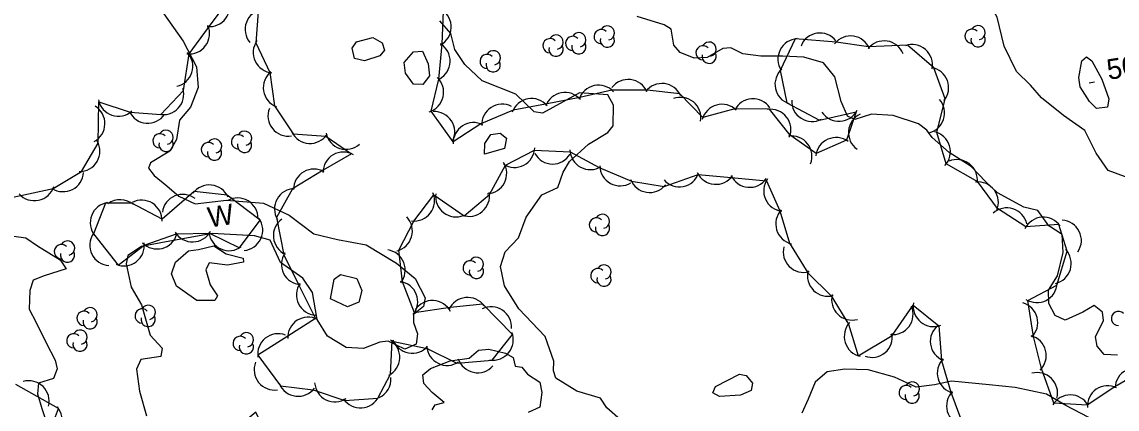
# Model space of a CAD drawing. Extents: x 646142 to 649934, y 5874075 to 5876351.
# Drawn here: x 647468 to 647629.3, y 5875421.9 to 5875478.8 of the extents above; entities that cross this region are included whole.
import ezdxf

# ---------------------------------------------------------------- set-up
doc = ezdxf.new("R2010")
doc.units = 0
for name, color, linetype in [('Niveau 1', 7, 'Continuous'), ('Niveau 2', 7, 'Continuous'), ('Niveau 3', 7, 'Continuous'), ('Niveau 44', 7, 'Continuous')]:
    doc.layers.add(name, color=color, linetype=linetype)

msp = doc.modelspace()

# ---------------------------------------------------------------- linework, layer by layer
at = {"layer": 'Niveau 1'}
for points in [[(647625.18, 5875467.15), (647623.8, 5875469.31), (647623.62, 5875470.64), (647624.06, 5875473.11), (647624.74, 5875473.68), (647625.52, 5875473.09), (647627.01, 5875470.43), (647628.02, 5875467.5), (647627.85, 5875466.3), (647626.24, 5875466.08), (647625.18, 5875467.15)], [(647465.4, 5875447.5), (647468.63, 5875447.09), (647470.33, 5875445.91), (647473.66, 5875443.81), (647474.53, 5875442.49), (647471.33, 5875441.47), (647469.69, 5875440.85), (647469.21, 5875439.32), (647469.08, 5875436.59), (647470.12, 5875434.6), (647471.6, 5875431.63), (647472.93, 5875429.05), (647473.23, 5875427.78), (647472.68, 5875426.36), (647470.47, 5875425.67), (647470.34, 5875424.13), (647470.95, 5875421.98), (647472.06, 5875418.7)]]:
    msp.add_lwpolyline(points, dxfattribs=at)
at = {"layer": 'Niveau 2'}
for points in [[(647437.33, 5875550.21), (647439.46, 5875548.16), (647442.48, 5875541.66), (647444.13, 5875532.85), (647444.88, 5875526.34), (647447.87, 5875514.28), (647454.7, 5875506.02), (647464.34, 5875498.05), (647473.76, 5875493.47), (647482.11, 5875487.02), (647487.27, 5875482.45), (647491.76, 5875476)], [(647632.34, 5875455.34), (647627.96, 5875456.97), (647626.19, 5875459.54), (647624.53, 5875462.86), (647621.39, 5875465.07), (647618.15, 5875467.66), (647616.51, 5875469.52), (647614.45, 5875471.56), (647612.64, 5875475.26), (647611.61, 5875479.54), (647610.32, 5875481.78), (647608.76, 5875483.98), (647606.89, 5875485.47)], [(647621.16, 5875447.56), (647619.23, 5875448.83), (647617.61, 5875451.08), (647615.53, 5875451.6), (647611.66, 5875453.68), (647609.92, 5875455.3), (647607.79, 5875457.56), (647604.54, 5875459.65), (647602.01, 5875461.82), (647601.23, 5875462.92), (647600.01, 5875463.86), (647596.28, 5875465.06), (647593.1, 5875465.29), (647590.63, 5875464.47), (647589.56, 5875464.98), (647588.62, 5875467.14), (647587.71, 5875470.77), (647586.05, 5875472.8), (647583.15, 5875473.63), (647580.07, 5875473.81), (647576.8, 5875473.81), (647574.16, 5875474.16), (647572.38, 5875475.05), (647571.21, 5875474.93), (647568.9, 5875473.62), (647566.99, 5875473.53), (647564.93, 5875474.33), (647563.98, 5875475.42), (647563.59, 5875477.75), (647562.56, 5875478.43), (647558.6, 5875479.66)], [(647551.43, 5875460.86), (647554.27, 5875462.57), (647555.08, 5875463.56), (647555.13, 5875466.61), (647554.3, 5875468.11), (647550.14, 5875468.42), (647547.72, 5875467.09), (647544.65, 5875465.41), (647543.44, 5875465.63), (647540.75, 5875468.23), (647535.81, 5875470.15), (647533.26, 5875472.55), (647531.74, 5875474.76), (647531.17, 5875477.14), (647529.58, 5875479.01)], [(647520.74, 5875473.86), (647518.48, 5875473.12), (647516.98, 5875473.48), (647516.66, 5875474.97), (647517.31, 5875475.89), (647519.69, 5875476.53), (647521.06, 5875475.77), (647521.4, 5875474.67), (647520.74, 5875473.86)], [(647491.76, 5875476), (647493.71, 5875472.24), (647494, 5875469.21), (647492.86, 5875466.31), (647491.23, 5875464.39), (647490.77, 5875461.56), (647489.8, 5875459.82), (647486.95, 5875458.11), (647486.69, 5875457.34), (647487.48, 5875456.24), (647489.38, 5875454.73), (647491.12, 5875453.21), (647493.56, 5875452.05), (647498.16, 5875452.59), (647503.59, 5875452.19), (647507.4, 5875450.43), (647511.01, 5875447.64), (647514.5, 5875446.81), (647518.71, 5875446.06), (647523.17, 5875443.35), (647525.94, 5875441.09), (647527.41, 5875438.24), (647527.13, 5875436.97), (647525.66, 5875435.8), (647525.66, 5875434.61), (647526.27, 5875432.97), (647526.08, 5875431.43), (647524.39, 5875430.68), (647521.95, 5875431.85), (647520.72, 5875431.72), (647518.31, 5875430.79), (647515.75, 5875430.92), (647513.03, 5875432.62), (647511.49, 5875435.06), (647510.82, 5875439.01), (647509.37, 5875441.12), (647506.08, 5875443.44), (647504.57, 5875446.74), (647502.26, 5875447.37), (647496.04, 5875447.69), (647489.29, 5875446.47), (647485.66, 5875445.81), (647483.64, 5875444.47), (647483.36, 5875443.25), (647484.14, 5875439.82), (647485.65, 5875437.21), (647486.93, 5875432.75), (647488.7, 5875430.84), (647488.48, 5875429.63), (647485.52, 5875429.15), (647484.92, 5875427.73), (647485.34, 5875424.49), (647486.37, 5875420.86)], [(647527.02, 5875474.52), (647527.82, 5875472.68), (647528.05, 5875470.89), (647527.04, 5875469.65), (647525.67, 5875469.68), (647524.5, 5875471.31), (647524.29, 5875472.88), (647525.67, 5875474.43), (647527.02, 5875474.52)], [(647539.1, 5875460.22), (647536.12, 5875459.4), (647536.2, 5875460.94), (647537.04, 5875462.27), (647538.43, 5875462.47), (647539.36, 5875461.72), (647539.1, 5875460.22)], [(647556.16, 5875420.28), (647554.13, 5875422.04), (647553.2, 5875423.47), (647549.7, 5875424.52), (647549.7, 5875424.52), (647546.63, 5875426.4), (647546.3, 5875427.5), (647546.34, 5875428.91), (647545.08, 5875432.57), (647541.18, 5875436.62), (647539.1, 5875440.02), (647538.49, 5875442.84), (647539.19, 5875445.01), (647541.14, 5875447.07), (647542.26, 5875450.13), (647544.55, 5875453.42), (647546.95, 5875454.46), (647547.69, 5875456.74), (647548.62, 5875458.31), (647551.43, 5875460.86)], [(647629.34, 5875429.81), (647627.35, 5875429.89), (647626.33, 5875431.13), (647626.09, 5875432.52), (647627.27, 5875434.89), (647627.1, 5875436.12), (647625.88, 5875437.12), (647624.22, 5875436.15), (647621.62, 5875434.98), (647620.15, 5875435.62), (647619.19, 5875437.43), (647619.17, 5875439.35), (647620.5, 5875441.46), (647621.3, 5875444.93), (647621.16, 5875447.56)], [(647494.01, 5875445.36), (647496.29, 5875445.88), (647498.1, 5875444.71), (647500.6, 5875444.07), (647500.65, 5875443.51), (647498.32, 5875443.04), (647495.62, 5875443.38), (647495.09, 5875442.36), (647495.76, 5875440.17), (647496.82, 5875438.53), (647496.44, 5875437.87), (647493.77, 5875437.87), (647490.79, 5875439.94), (647490.05, 5875441.78), (647490.62, 5875443.48), (647492.56, 5875445.15), (647494.01, 5875445.36)], [(647517.32, 5875441.1), (647518.06, 5875439.31), (647517.65, 5875437.62), (647515.96, 5875436.94), (647513.47, 5875438.1), (647513.98, 5875440.98), (647514.93, 5875441.7), (647517.32, 5875441.1)], [(647528.41, 5875421.75), (647528.85, 5875422.48), (647530.17, 5875422.84), (647528.45, 5875424.3), (647527.19, 5875425.64), (647527.06, 5875426.92), (647528.17, 5875427.83), (647531.06, 5875428.98), (647533.85, 5875429.38), (647535.27, 5875430.55), (647536.78, 5875430.7), (647539.22, 5875430.11), (647540.36, 5875429.44), (647540.65, 5875428.17), (647541.62, 5875428.04), (647542.46, 5875427)], [(647542.46, 5875427), (647544.27, 5875425.83), (647544.59, 5875424.29), (647544.28, 5875422.16), (647542.55, 5875421.36)], [(647573.83, 5875423.92), (647570.75, 5875423.71), (647569.73, 5875424.28), (647570.15, 5875425.22), (647573.65, 5875427), (647574.63, 5875426.82), (647575.59, 5875425.68), (647575.41, 5875424.59), (647573.83, 5875423.92)], [(647626.12, 5875420.12), (647621.72, 5875422.38), (647618.85, 5875424.05), (647614.23, 5875425.04), (647610.41, 5875425.43), (647604.87, 5875425.98), (647602.37, 5875425.44), (647599.69, 5875425.11), (647596.49, 5875426.58), (647592.6, 5875427.64), (647589.2, 5875427.74), (647586.58, 5875427.35), (647584.8, 5875425.81), (647583.79, 5875423.34), (647582.86, 5875421.27)]]:
    msp.add_lwpolyline(points, dxfattribs=at)
at = {"layer": 'Niveau 3'}
msp.add_line((647625.14, 5875469.9), (647625.93, 5875470.03), dxfattribs=at)
at = {"layer": 'Niveau 44'}
for points in [[(647447.53, 5875446.11), (647444.93, 5875446.56), (647448.23, 5875450.86), (647453.04, 5875450.21), (647458.15, 5875451), (647462.83, 5875452.26), (647467.86, 5875453.3), (647472.61, 5875454.33), (647476.79, 5875456.84), (647479.27, 5875461.02), (647479.38, 5875467.06), (647483.99, 5875465.54), (647488.47, 5875465.23), (647491.81, 5875468.76), (647492.64, 5875474.13), (647495.52, 5875478.04), (647498.49, 5875482.06)], [(647502.81, 5875480.33), (647502.45, 5875475.78), (647504.53, 5875471.39), (647505.21, 5875466.5), (647507.94, 5875462.35), (647512.78, 5875462.05), (647516.57, 5875459.43), (647512.37, 5875457.01), (647507.85, 5875454.29), (647505.5, 5875450.05), (647506.59, 5875444.57), (647508.73, 5875440.21), (647511.27, 5875435.19), (647507.17, 5875432.59), (647502.75, 5875429.82), (647506.08, 5875425.28), (647510.9, 5875424.73), (647515.58, 5875423.12), (647520.42, 5875423.47), (647522.31, 5875427.01), (647522.54, 5875431.86), (647527.68, 5875430.78), (647532.04, 5875428.65), (647537.24, 5875429.07), (647540.26, 5875432.86), (647535.89, 5875437.3), (647531.06, 5875436.8), (647525.83, 5875436.06), (647524.05, 5875440.58), (647523.51, 5875445.25), (647525.72, 5875449.54), (647528.65, 5875453.41), (647533.16, 5875450.32), (647536.86, 5875453.45), (647539.21, 5875457.74), (647543.51, 5875459.99), (647548.74, 5875459.72), (647553, 5875457.4), (647557.77, 5875455.39), (647562.56, 5875454.61), (647567.61, 5875456.4), (647572.45, 5875455.97), (647577.64, 5875455.48), (647579.61, 5875451.04), (647581.02, 5875446.28), (647583.71, 5875441.92), (647587.16, 5875438.52), (647589.7, 5875434.37)], [(647579.68, 5875471.69), (647580.65, 5875466.93), (647585.45, 5875464.39), (647590.85, 5875465.59), (647589.4, 5875461.42), (647584.96, 5875459.46), (647581.13, 5875462.18), (647578.11, 5875465.98), (647572.96, 5875466.07), (647568.28, 5875464.78), (647564.88, 5875468.24), (647560.06, 5875468.82), (647554.89, 5875468.79), (647550.15, 5875467.73), (647545.12, 5875466.74), (647540.34, 5875465.86), (647535.61, 5875463.83), (647531.53, 5875461.2), (647528.28, 5875465.72), (647529.39, 5875470.44), (647529.92, 5875475.59), (647530.08, 5875480.44)], [(647633.25, 5875427.65), (647628.91, 5875425.13), (647624.87, 5875422.43), (647619.96, 5875422.75), (647618.15, 5875427.85), (647616.93, 5875432.55), (647616.1, 5875437.86), (647620.41, 5875440.09), (647621.89, 5875445.11), (647620.68, 5875449.05), (647615.84, 5875448.69), (647611.64, 5875451.39), (647608.74, 5875455.29), (647604.11, 5875457.94), (647602.7, 5875462.59), (647603.95, 5875467.51), (647602.27, 5875472.06), (647598.4, 5875475.43), (647592.68, 5875475.17), (647587.88, 5875475.87), (647581.85, 5875476.34), (647579.68, 5875471.69)], [(647482.18, 5875443.07), (647486.05, 5875446.01), (647490.79, 5875447.64), (647495.64, 5875447.78), (647500.06, 5875445.58), (647503.11, 5875449.66), (647498.23, 5875453.34), (647493.41, 5875453.87), (647488.66, 5875449.82), (647484.19, 5875452.16), (647480.34, 5875452.18), (647478.56, 5875447.67), (647482.18, 5875443.07)], [(647589.7, 5875434.37), (647591.12, 5875429.73), (647596.16, 5875432.7), (647599.25, 5875437.18), (647603.01, 5875434.11), (647603.43, 5875429.02), (647604.76, 5875424.35), (647606.86, 5875418.82)], [(647516.58, 5875411.03), (647511.79, 5875410.22), (647506.79, 5875411.38), (647505.07, 5875415.92), (647502.47, 5875421.42), (647498.88, 5875418.43), (647498.56, 5875413.59), (647501.26, 5875408.95), (647495.13, 5875409.44), (647490.3, 5875410.58), (647485.97, 5875412.77), (647480.5, 5875414.7), (647477.24, 5875413.35), (647473.82, 5875409.91), (647469.97, 5875412.72), (647471.67, 5875417.27), (647473.44, 5875421.94), (647467.13, 5875425.48)]]:
    msp.add_lwpolyline(points, dxfattribs=at)
for centre, radius, start, end in [((647495.63, 5875481.15), 3, 263.5988, 23.5767), ((647503.89, 5875477.74), 3, 99.8356, 219.8136), ((647528.24, 5875478.08), 3, 298.1225, 58.1004), ((647492.66, 5875477.13), 3, 263.5988, 23.5767), ((647554.21, 5875477.21), 1.05, 282.2692, 149.7263), ((647608.79, 5875477.26), 1.05, 282.2692, 149.7263), ((647545.77, 5875475.34), 1.05, 44.1154, 269.804), ((647546.67, 5875475.87), 1.05, 282.2692, 149.7263), ((647549.12, 5875475.68), 1.05, 44.1154, 269.804), ((647550.02, 5875476.21), 1.05, 282.2692, 149.7263), ((647553.31, 5875476.68), 1.05, 44.1154, 269.804), ((647554.21, 5875476.16), 1.05, 166.9369, 29.6212), ((647582.33, 5875473.38), 3, 93.3458, 213.3237), ((647585.52, 5875474.2), 3, 38.5992, 158.5771), ((647590.03, 5875473.77), 3, 21.6821, 141.66), ((647607.89, 5875476.73), 1.05, 44.1154, 269.804), ((647608.79, 5875476.21), 1.05, 166.9369, 29.6212), ((647505.08, 5875474.34), 3, 145.4246, 265.4026), ((647528.07, 5875473.08), 3, 298.1225, 58.1004), ((647546.67, 5875474.82), 1.05, 166.9369, 29.6212), ((647550.02, 5875475.16), 1.05, 166.9369, 29.6212), ((647568.3, 5875474.3), 1.05, 44.1154, 269.804), ((647569.2, 5875474.83), 1.05, 282.2692, 149.7263), ((647594.97, 5875473.05), 3, 21.6821, 141.66), ((647599.08, 5875472.51), 3, 349.2021, 109.1801), ((647490.19, 5875472.31), 3, 282.2241, 42.202), ((647536.52, 5875473.03), 1.05, 44.1154, 269.804), ((647537.42, 5875473.56), 1.05, 282.2692, 149.7263), ((647569.2, 5875473.78), 1.05, 166.9369, 29.6212), ((647506.57, 5875469.17), 3, 129.0066, 248.9845), ((647537.42, 5875472.51), 1.05, 166.9369, 29.6212), ((647581.89, 5875469.66), 3, 131.4969, 251.4748), ((647601.46, 5875469.17), 3, 320.3403, 80.3183), ((647527.12, 5875468.49), 3, 286.7064, 46.6844), ((647557.29, 5875467.37), 3, 23.1984, 143.1763), ((647488.86, 5875468.2), 3, 256.6012, 16.5791), ((647547.97, 5875465.46), 3, 40.3779, 160.3558), ((647552.91, 5875466.54), 3, 42.5878, 162.5658), ((647562.26, 5875466.78), 3, 23.1984, 143.1763), ((647482.23, 5875467.97), 3, 191.7951, 311.7731), ((647538.73, 5875463.74), 3, 62.7865, 182.7644), ((647543.05, 5875464.57), 3, 40.3779, 160.3558), ((647564.99, 5875464.74), 3, 350.5645, 110.5424), ((647571.09, 5875463.72), 3, 45.3722, 165.3502), ((647575.65, 5875464.54), 3, 33.6829, 153.6608), ((647584.35, 5875467.19), 3, 177.4126, 297.3906), ((647600.87, 5875465.44), 3, 281.5166, 41.4946), ((647477.25, 5875463.88), 3, 298.1014, 58.0793), ((647486.57, 5875466.93), 3, 205.4749, 325.4528), ((647507.25, 5875465.03), 3, 158.631, 278.609), ((647528.75, 5875462.65), 3, 332.9313, 92.9092), ((647578.24, 5875462.98), 3, 338.4096, 98.3875), ((647588.32, 5875467.21), 3, 213.2898, 333.2677), ((647592.71, 5875462.55), 3, 114.6656, 234.6435), ((647534.52, 5875461.03), 3, 62.7865, 182.7644), ((647488.35, 5875461.34), 1.05, 44.1154, 269.804), ((647489.25, 5875461.87), 1.05, 282.2692, 149.7263), ((647499.91, 5875461.19), 1.05, 44.1154, 269.804), ((647500.81, 5875461.72), 1.05, 282.2692, 149.7263), ((647510.47, 5875463.96), 3, 206.4987, 326.4766), ((647515.74, 5875463.09), 3, 192.1887, 312.1667), ((647581.34, 5875459.06), 3, 338.4096, 98.3875), ((647587.89, 5875458.83), 3, 53.8935, 173.8715), ((647601.72, 5875459.75), 3, 316.8052, 76.7832), ((647476.51, 5875459.83), 3, 269.3496, 29.3275), ((647489.25, 5875460.82), 1.05, 166.9369, 29.6212), ((647495.49, 5875460.05), 1.05, 44.1154, 269.804), ((647496.39, 5875460.58), 1.05, 282.2692, 149.7263), ((647500.81, 5875460.67), 1.05, 166.9369, 29.6212), ((647540.54, 5875460.43), 3, 237.631, 357.609), ((647496.39, 5875459.53), 1.05, 166.9369, 29.6212), ((647515.35, 5875456.69), 3, 59.9337, 179.9117), ((647546.16, 5875460.93), 3, 209.4402, 329.4182), ((647551.71, 5875460.11), 3, 181.4605, 301.4384), ((647605.69, 5875455.59), 3, 353.0803, 113.0582), ((647511.02, 5875454.19), 3, 59.9337, 179.9117), ((647536.4, 5875456.55), 3, 272.8231, 32.8011), ((647556.1, 5875457.72), 3, 181.4605, 301.4384), ((647474.12, 5875456.86), 3, 236.8057, 356.7837), ((647560.44, 5875456.74), 3, 200.8345, 320.8125), ((647564.82, 5875457.56), 3, 221.1262, 341.1041), ((647570.18, 5875457.94), 3, 204.9812, 324.9592), ((647575.16, 5875457.5), 3, 204.9812, 324.9592), ((647580.24, 5875453.98), 3, 143.9974, 263.9753), ((647469.86, 5875455.54), 3, 222.1858, 342.1638), ((647495.63, 5875451.85), 3, 23.7663, 143.7443), ((647508.22, 5875451.32), 3, 90.9891, 210.9671), ((647525.78, 5875452.54), 3, 262.8042, 22.7822), ((647533.87, 5875453.23), 3, 250.2033, 10.1812), ((647608.78, 5875452.29), 3, 336.607, 96.5849), ((647481.09, 5875449.28), 3, 98.3655, 218.3435), ((647482.5, 5875449.68), 3, 49.6632, 126.7834), ((647485.66, 5875449.62), 3, 357.8371, 117.815), ((647491.68, 5875450.46), 3, 52.3264, 172.3043), ((647499.8, 5875449.94), 3, 359.5144, 119.4924), ((647531.93, 5875453.15), 3, 172.0965, 292.0745), ((647553.5, 5875449.5), 1.05, 282.2692, 149.7263), ((647582.01, 5875449.11), 3, 136.6588, 256.6368), ((647613.04, 5875448.48), 3, 12.73, 132.708), ((647500.49, 5875448.2), 3, 275.0602, 35.0381), ((647508.05, 5875447.38), 3, 125.5275, 245.5055), ((647522.52, 5875448.08), 3, 283.4479, 43.4258), ((647552.6, 5875448.97), 1.05, 44.1154, 269.804), ((647553.5, 5875448.45), 1.05, 166.9369, 29.6212), ((647618.39, 5875447.11), 3, 34.2709, 154.2489), ((647621, 5875446.69), 3, 326.4037, 86.3817), ((647481.03, 5875445.99), 3, 146.5174, 266.4953), ((647487.95, 5875448.43), 3, 224.3413, 344.3192), ((647493.16, 5875449.47), 3, 211.7249, 331.7029), ((647498.55, 5875448.18), 3, 186.1828, 306.1608), ((647473.85, 5875445.04), 1.05, 44.1154, 269.804), ((647474.75, 5875445.57), 1.05, 282.2692, 149.7263), ((647483.05, 5875445.94), 3, 247.2622, 7.2402), ((647583.11, 5875444.99), 3, 165.389, 285.3669), ((647474.75, 5875444.52), 1.05, 166.9369, 29.6212), ((647509.24, 5875443.17), 3, 146.1956, 266.1735), ((647521.46, 5875442.32), 3, 321.5406, 81.5186), ((647534.93, 5875443.18), 1.05, 282.2692, 149.7263), ((647619.5, 5875443.29), 3, 283.3506, 43.3285), ((647534.03, 5875442.65), 1.05, 44.1154, 269.804), ((647534.93, 5875442.13), 1.05, 166.9369, 29.6212), ((647552.82, 5875441.51), 1.05, 44.1154, 269.804), ((647553.72, 5875442.04), 1.05, 282.2692, 149.7263), ((647553.72, 5875440.99), 1.05, 166.9369, 29.6212), ((647586.67, 5875441.48), 3, 165.389, 285.3669), ((647511.45, 5875438.68), 3, 146.1956, 266.1735), ((647523.3, 5875437.67), 3, 321.5406, 81.5186), ((647617.45, 5875440.54), 3, 237.283, 357.2609), ((647528.45, 5875434.85), 3, 27.0844, 147.0623), ((647533.65, 5875435.3), 3, 35.9508, 155.9287), ((647590.23, 5875437.96), 3, 165.389, 285.3669), ((647477.17, 5875435.23), 1.05, 44.1154, 269.804), ((647478.07, 5875435.76), 1.05, 282.2692, 149.7263), ((647485.73, 5875435.57), 1.05, 44.1154, 269.804), ((647486.63, 5875436.1), 1.05, 282.2692, 149.7263), ((647537.1, 5875433.94), 3, 355.8724, 115.8503), ((647596.23, 5875435.83), 3, 263.3193, 23.2972), ((647602.24, 5875437.01), 3, 170.7875, 290.7654), ((647614.58, 5875434.6), 3, 314.5181, 74.496), ((647629.47, 5875435.21), 1.05, 44.1154, 269.804), ((647478.07, 5875434.71), 1.05, 166.9369, 29.6212), ((647486.63, 5875435.05), 1.05, 166.9369, 29.6212), ((647510.16, 5875432.4), 3, 62.3588, 182.3367), ((647592.09, 5875432.56), 3, 137.0488, 257.0267), ((647475.68, 5875431.93), 1.05, 44.1154, 269.804), ((647476.58, 5875432.46), 1.05, 282.2692, 149.7263), ((647501.07, 5875432.07), 1.05, 282.2692, 149.7263), ((647505.74, 5875429.96), 3, 68.7578, 188.7358), ((647537.37, 5875432.07), 3, 261.4111, 21.3891), ((647593.17, 5875432.48), 3, 250.2146, 10.1925), ((647604.76, 5875431.83), 3, 127.9491, 247.927), ((647476.58, 5875431.41), 1.05, 166.9369, 29.6212), ((647500.17, 5875431.54), 1.05, 44.1154, 269.804), ((647501.07, 5875431.02), 1.05, 166.9369, 29.6212), ((647520.66, 5875429.51), 3, 297.369, 57.3469), ((647525.48, 5875433.08), 3, 199.4287, 319.4066), ((647615.83, 5875429.76), 3, 314.5181, 74.496), ((647530.64, 5875431.3), 3, 183.9046, 303.8825), ((647505.22, 5875427.68), 3, 158.7726, 278.7505), ((647535.12, 5875430.22), 3, 198.3193, 318.2973), ((647605.79, 5875427.16), 3, 135.8569, 255.8348), ((647631.97, 5875424.94), 3, 58.8739, 178.8518), ((647519.37, 5875426.29), 3, 294.3425, 4.3756), ((647617.49, 5875424.24), 3, 345.1338, 105.1117), ((647469.05, 5875423.04), 3, 345.9289, 105.9069), ((647508.69, 5875426.76), 3, 203.4519, 323.4298), ((647514.12, 5875425.93), 3, 183.8009, 303.7789), ((647598.2, 5875424.3), 1.05, 44.1154, 269.804), ((647599.1, 5875424.83), 1.05, 282.2692, 149.7263), ((647627.87, 5875422.31), 3, 63.8463, 183.8243), ((647517.87, 5875425.05), 3, 214.1036, 334.0815), ((647599.1, 5875423.78), 1.05, 166.9369, 29.6212), ((647607.15, 5875422.35), 3, 135.8569, 255.8348), ((647622.37, 5875420.96), 3, 29.4568, 149.4348), ((647470.93, 5875420.29), 3, 279.3896, 39.3676)]:
    msp.add_arc(centre, radius, start, end, dxfattribs=at)

# ---------------------------------------------------------------- texts
at = {"layer": 'Niveau 3'}
msp.add_text('50,2 ', height=3, rotation=8.9405, dxfattribs=at).set_placement((647627.99, 5875470.31))
at = {"layer": 'Niveau 44'}
msp.add_text('W', height=3, rotation=8.9405, dxfattribs=at).set_placement((647495.64, 5875448.56))

doc.saveas('drawing.dxf')
